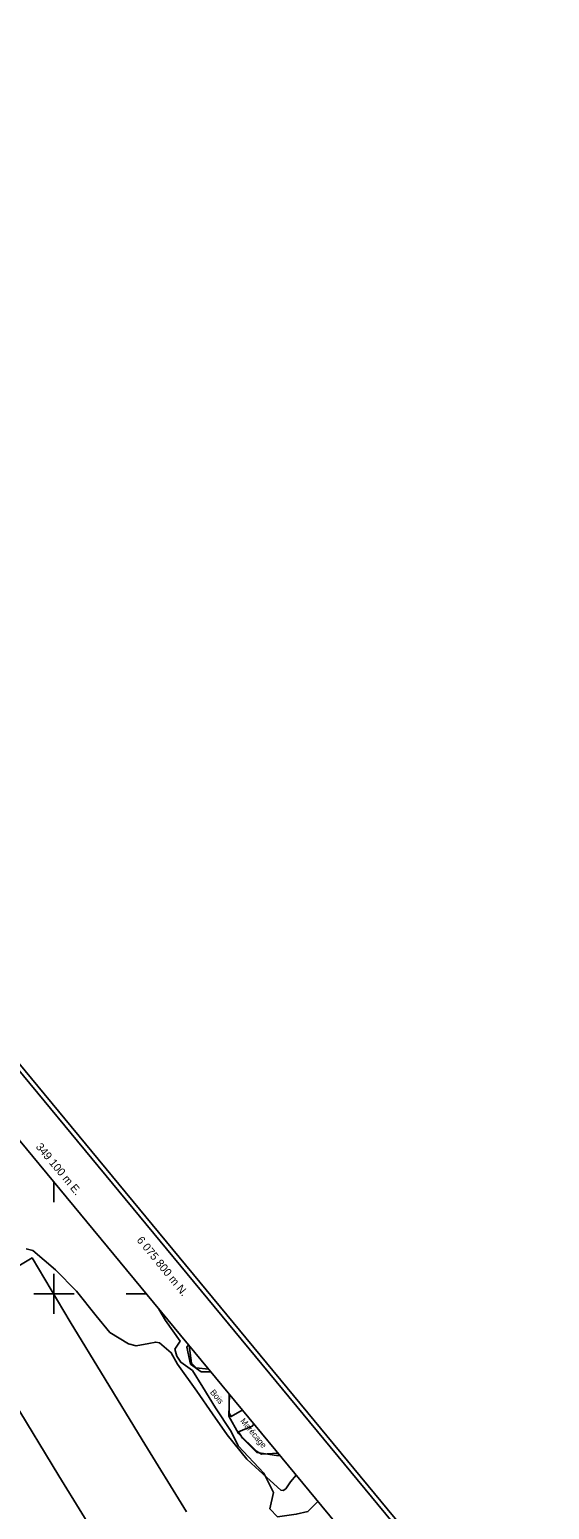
# Model space of a CAD drawing. Extents: x 347312 to 350503, y 6073086 to 6076432.
# Drawn here: x 349088 to 349348, y 6075692 to 6076432 of the extents above; entities that cross this region are included whole.
import ezdxf

# ---------------------------------------------------------------- set-up
doc = ezdxf.new("R2010")
doc.units = 0
for name, color, linetype in [('Level 2', 7, 'Continuous'), ('Level 25', 7, 'Continuous'), ('Level 44', 7, 'Continuous'), ('Level 60', 7, 'Continuous'), ('Level 61', 7, 'Continuous'), ('Level 7', 7, 'Continuous')]:
    doc.layers.add(name, color=color, linetype=linetype)

msp = doc.modelspace()

# ---------------------------------------------------------------- linework, layer by layer
at = {"layer": 'Level 2'}
msp.add_lwpolyline([(349086.13, 6075822.5), (349089.37, 6075821.67), (349100.71, 6075811.92), (349111.19, 6075801.31), (349120.99, 6075788.99), (349127.97, 6075780.7), (349137.18, 6075774.95), (349140.98, 6075773.9), (349147.44, 6075775.15), (349150.82, 6075775.86), (349152.79, 6075775.39), (349158.56, 6075770.53), (349161.64, 6075764.76), (349171.29, 6075751.27), (349179.19, 6075739.98), (349186.5, 6075729.49), (349196.36, 6075717.28), (349200.75, 6075713.35), (349208.04, 6075706.58), (349213.42, 6075701.75), (349214.51, 6075701.6), (349215.82, 6075702.47), (349218.14, 6075705.9), (349221.01, 6075709.25)], dxfattribs=at)
at = {"layer": 'Level 25'}
msp.add_lwpolyline([(349166.29, 6075690.92), (349144.06, 6075727), (349125.57, 6075757.33), (349108.15, 6075786.01), (349089.08, 6075817.94), (349070.54, 6075806.89), (349050.35, 6075794.75), (349079.55, 6075746.69), (349102.5, 6075709), (349125.41, 6075671.72)], dxfattribs=at)
at = {"layer": 'Level 44'}
for points in [[(349231.84, 6075696.15), (349226.85, 6075691.1), (349221.08, 6075689.76), (349211.63, 6075688.5), (349207.82, 6075692.53), (349209.72, 6075700.7), (349204.78, 6075710.24), (349191.95, 6075724.03), (349188.52, 6075731.22), (349180.74, 6075742.9), (349174.4, 6075753.23), (349169.26, 6075761.56), (349163.34, 6075765.79), (349161.32, 6075768.75), (349160.43, 6075772.36), (349163, 6075776.29), (349155.67, 6075786.55), (349152.35, 6075792.35)], [(349167.17, 6075774.42), (349166.35, 6075773.36), (349168.19, 6075764.83), (349173.49, 6075760.99), (349178.23, 6075761.03)], [(349187.51, 6075749.8), (349187.5, 6075740.37), (349188.56, 6075738.56), (349194.06, 6075741.87)], [(349199.93, 6075734.77), (349199.03, 6075733.74), (349192.13, 6075731.02), (349194.22, 6075727.8), (349201.42, 6075720.58), (349211.21, 6075719.11), (349212.88, 6075719.1)]]:
    msp.add_lwpolyline(points, dxfattribs=at)
at = {"layer": 'Level 60'}
for p, q in [((349100, 6075855.7), (349100, 6075845.7)), ((349136.03, 6075800), (349146.03, 6075800))]:
    msp.add_line(p, q, dxfattribs=at)
for points in [[(349159.76, 6073089.49), (347315.28, 6075321.63), (348655.04, 6076428.72), (350499.52, 6074196.58)], [(348779.44, 6073584.28), (350085.28, 6074663.34), (348652.09, 6076397.74), (347346.25, 6075318.68)]]:
    msp.add_lwpolyline(points, close=True, dxfattribs=at)
msp.add_lwpolyline([(350502.67, 6074196.28), (348655.35, 6076431.86)], dxfattribs=at)
at = {"layer": 'Level 61'}
for p, q in [((349100, 6075810), (349100, 6075790)), ((349090, 6075800), (349110, 6075800))]:
    msp.add_line(p, q, dxfattribs=at)
at = {"layer": 'Level 7'}
for points in [[(349177.19, 6075762.29), (349171.11, 6075762.9), (349168.7, 6075765.25), (349167.46, 6075774.06)], [(349211.93, 6075720.25), (349203.71, 6075719.77), (349201.14, 6075721.23), (349192.2, 6075730.16), (349187.35, 6075738.88), (349187.53, 6075744.44), (349187.76, 6075749.5)]]:
    msp.add_lwpolyline(points, dxfattribs=at)

# ---------------------------------------------------------------- texts
at = {"layer": 'Level 44'}
msp.add_text('Bois', height=3, rotation=309.568, dxfattribs=at).set_placement((349177.79, 6075750.6))
at = {"layer": 'Level 61'}
for s, rotation, p in [('349 100 m E. ', 309.81296, (349090.66, 6075873.3)), ('6 075 800 m N.', 309.36439, (349141.09, 6075826.65))]:
    msp.add_text(s, height=4, rotation=rotation, dxfattribs=at).set_placement(p)
at = {"layer": 'Level 7'}
msp.add_text('Marécage', height=3, rotation=309.568, dxfattribs=at).set_placement((349192.87, 6075736.29))

doc.saveas('drawing.dxf')
